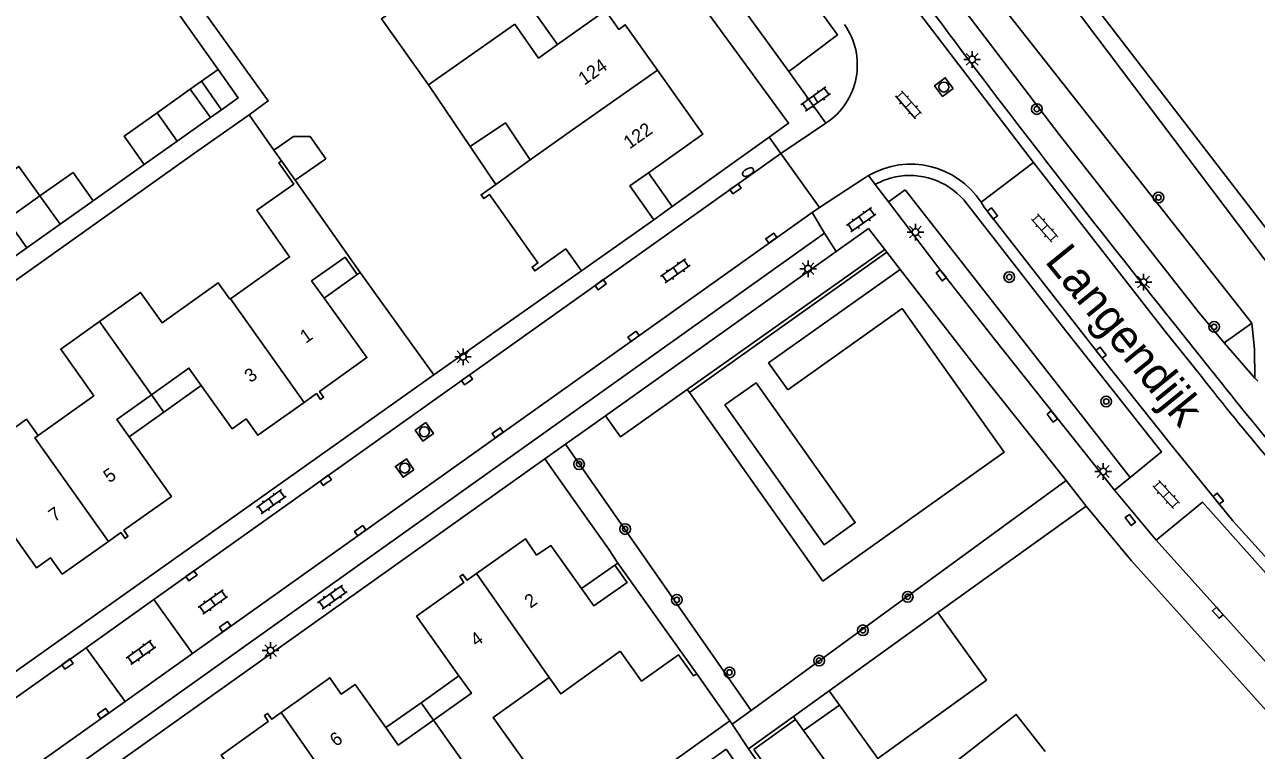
# Model space of a CAD drawing. Extents: x 124000 to 128010, y 398999 to 403000.
# Drawn here: x 126958.9 to 127051.3, y 400039.6 to 400094 of the extents above; entities that cross this region are included whole.
import ezdxf

# ---------------------------------------------------------------- set-up
doc = ezdxf.new("R2010")
doc.units = 0
for name, color, linetype in [('gg-afsc-draadraster', 7, 'Continuous'), ('gg-afsc-erfafscheiding', 7, 'Continuous'), ('gg-afsc-faunaraster', 7, 'Continuous'), ('gg-afsc-hekwerk', 7, 'Continuous'), ('gg-afsc-muur', 7, 'Continuous'), ('gg-anno-huisnummerreeks BGT', 7, 'Continuous'), ('gg-anno-openbare ruimte label', 7, 'Continuous'), ('gg-bbg-bijgebouw', 7, 'Continuous'), ('gg-bbg-gedigitaliseerde bebouwing', 7, 'Continuous'), ('gg-bbg-gedigitaliseerde bijgebouw', 7, 'Continuous'), ('gg-bbg-hoofdgebouw', 7, 'Continuous'), ('gg-bbg-luifel en loopbrug', 7, 'Continuous'), ('gg-bbg-tussenscheiding', 7, 'Continuous'), ('gg-knt-verharding', 7, 'Continuous'), ('gg-knt-verharding nz', 7, 'Continuous'), ('gg-kntw-bovenkant insteek waterloop', 7, 'Continuous'), ('gg-kntw-waterlijn', 7, 'Continuous'), ('gt-grn-groengrens', 7, 'Continuous'), ('gt-grn-vlakafsluiter', 7, 'Continuous'), ('gt-grn-weggrens', 7, 'Continuous'), ('gt-symb-boom', 7, 'Continuous'), ('gt-symb-brandkraan', 7, 'Continuous'), ('gt-symb-klinker verharding', 7, 'Continuous'), ('gt-symb-kolk', 7, 'Continuous'), ('gt-symb-lichtmast', 7, 'Continuous'), ('gt-symb-rioolschacht', 7, 'Continuous')]:
    doc.layers.add(name, color=color, linetype=linetype)

# ---------------------------------------------------------------- blocks, each defined once
blk = doc.blocks.new('gt0-KL1')
at = {"layer": 'gt-symb-klinker verharding'}
for p, q in [((-1.15, 0.3), (1.15, 0.3)), ((-1, -0.3), (-1, 0.3)), ((-0.5, 0.3), (-0.5, 0.45)), ((0, -0.3), (0, 0.3)), ((0.5, 0.3), (0.5, 0.45)), ((1, -0.3), (1, 0.3)), ((-1.15, -0.3), (1.15, -0.3)), ((-0.5, -0.45), (-0.5, -0.3)), ((0.5, -0.45), (0.5, -0.3))]:
    blk.add_line(p, q, dxfattribs=at)
blk = doc.blocks.new('gt0-RS')
at = {"layer": 'gt-symb-rioolschacht'}
blk.add_lwpolyline([(-0.5, -0.5), (0.5, -0.5), (0.5, 0.5), (-0.5, 0.5)], close=True, dxfattribs=at)
blk.add_circle((0, 0), 0.375, dxfattribs=at)
blk = doc.blocks.new('gt0-LMAST')
at = {"layer": 'gt-symb-lichtmast'}
for p, q in [((-0.182, 0.173), (-0.447, 0.438)), ((-0.005, 0.246), (-0.005, 0.621)), ((0.172, 0.173), (0.437, 0.438)), ((-0.255, -0.004), (-0.63, -0.004)), ((-0.182, -0.181), (-0.447, -0.446)), ((-0.005, -0.254), (-0.005, -0.629)), ((0.437, -0.446), (0.172, -0.181)), ((0.245, -0.004), (0.62, -0.004))]:
    blk.add_line(p, q, dxfattribs=at)
blk.add_circle((-0.005, -0.004), 0.25, dxfattribs=at)
blk = doc.blocks.new('gt0-KOLK')
at = {"layer": 'gt-symb-kolk'}
blk.add_lwpolyline([(0, 0), (0.375, 0), (0.375, 0.4), (-0.375, 0.4), (-0.375, 0), (0, 0)], dxfattribs=at)
blk = doc.blocks.new('gt0-BOOM')
at = {"layer": 'gt-symb-boom'}
for radius in [0.4, 0.2]:
    blk.add_circle((0, 0), radius, dxfattribs=at)
blk = doc.blocks.new('gt0-BR')
at = {"layer": 'gt-symb-brandkraan'}
for centre, radius, start, end in [((-0.244, 0), 0.206, 107.56694, 252.43307), ((0.599, -2.664), 3, 106.89205, 107.56694), ((0, -0.691), 0.938, 73.10799, 106.89205), ((-0.599, -2.664), 3, 72.43309, 73.10799), ((0.244, 0), 0.206, 287.56695, 72.43309), ((0.599, 2.664), 3, 252.43307, 253.10797), ((0, 0.691), 0.938, 253.10797, 286.89206), ((-0.599, 2.664), 3, 286.89206, 287.56695)]:
    blk.add_arc(centre, radius, start, end, dxfattribs=at)

msp = doc.modelspace()

# ---------------------------------------------------------------- linework, layer by layer
at = {"layer": 'gg-afsc-draadraster'}
for points in [[(127050.977, 400071.642), (127030.784, 400097.275), (127019.623, 400113.564), (126998.772, 400145.31)], [(127051.215, 400067.502), (127051.173, 400069.684), (127050.977, 400071.642)]]:
    msp.add_lwpolyline(points, dxfattribs=at)
at = {"layer": 'gg-afsc-erfafscheiding'}
for p, q in [((126965.27, 400102.105), (126973.383, 400090.686)), ((126967.835, 400083.54), (126964.012, 400080.826)), ((127000, 400058.505), (126997.917, 400061.459)), ((127002.686, 400054.697), (127000, 400058.505)), ((127002.686, 400054.697), (127003.402, 400053.627))]:
    msp.add_line(p, q, dxfattribs=at)
msp.add_lwpolyline([(126959.032, 400077.29), (126957.197, 400075.987), (126958.066, 400074.764)], dxfattribs=at)
at = {"layer": 'gg-afsc-faunaraster'}
msp.add_line((127051.431, 400067.279), (127051.215, 400067.502), dxfattribs=at)
at = {"layer": 'gg-afsc-hekwerk'}
for p, q in [((126971.621, 400084.4), (126958.066, 400074.764)), ((127009.316, 400045.322), (127011.805, 400041.775)), ((127000, 400033.384), (127011.805, 400041.775))]:
    msp.add_line(p, q, dxfattribs=at)
at = {"layer": 'gg-afsc-muur'}
for p, q in [((126971.621, 400084.4), (126975.709, 400087.279)), ((126975.709, 400087.279), (126977.577, 400084.627)), ((126987.839, 400070.183), (126984.054, 400075.429)), ((126989.582, 400067.759), (127000.662, 400075.57)), ((126987.839, 400070.183), (126989.582, 400067.759)), ((127027.412, 400049.917), (127038.551, 400057.908)), ((127016.575, 400042.116), (127013.19, 400039.685)), ((127029.095, 400017.24), (127013.19, 400039.685))]:
    msp.add_line(p, q, dxfattribs=at)
msp.add_lwpolyline([(126962.579, 400108.566), (126977.148, 400088.314), (126975.709, 400087.279)], dxfattribs=at)
at = {"layer": 'gg-bbg-bijgebouw'}
for p, q in [((126977.577, 400084.627), (126978.15, 400083.813)), ((127027.412, 400049.917), (127019.247, 400044.035)), ((127019.247, 400044.035), (127020.024, 400042.956))]:
    msp.add_line(p, q, dxfattribs=at)
for points in [[(127020.024, 400042.956), (127022.901, 400038.962), (127031.067, 400044.845), (127027.412, 400049.917)], [(127008.492, 400037.502), (127011.517, 400039.649), (127012.821, 400037.813)]]:
    msp.add_lwpolyline(points, dxfattribs=at)
at = {"layer": 'gg-bbg-gedigitaliseerde bebouwing'}
for p, q in [((126989.182, 400089.517), (126992.314, 400084.885)), ((126996.821, 400083.895), (126994.229, 400082.053))]:
    msp.add_line(p, q, dxfattribs=at)
for points in [[(126989.182, 400089.517), (126985.642, 400094.472), (126988.37, 400096.421), (126986.69, 400098.778)], [(126992.314, 400084.885), (126994.948, 400086.665), (126996.821, 400083.895)], [(126974.253, 400073.437), (126973.387, 400074.662), (126969.177, 400071.667), (126967.56, 400073.941), (126964.484, 400071.752)], [(126964.484, 400071.752), (126961.576, 400069.684), (126964.064, 400066.188), (126959.867, 400063.198)], [(126959.867, 400063.198), (126958.994, 400064.419), (126954.515, 400061.205), (126952.887, 400063.471), (126949.842, 400061.283)], [(127003.569, 400047.016), (126999.109, 400043.799), (126998.227, 400045.024)], [(126998.227, 400045.024), (126994.044, 400042.037), (126996.54, 400038.538), (126993.452, 400036.334)]]:
    msp.add_lwpolyline(points, dxfattribs=at)
at = {"layer": 'gg-bbg-gedigitaliseerde bijgebouw'}
for p, q in [((126972.128, 400089.791), (126973.383, 400090.686)), ((126971.296, 400089.197), (126968.81, 400087.432)), ((126972.803, 400087.067), (126971.296, 400089.197)), ((126972.128, 400089.791), (126973.638, 400087.66)), ((126970.319, 400085.304), (126972.803, 400087.067)), ((126967.835, 400083.54), (126970.319, 400085.304)), ((126960.012, 400081.186), (126957.522, 400079.418)), ((126961.522, 400079.058), (126964.012, 400080.826)), ((126957.522, 400079.418), (126959.032, 400077.29)), ((126959.032, 400077.29), (126961.522, 400079.058)), ((127013.603, 400039.641), (127016.735, 400041.89)), ((127016.735, 400041.89), (127017.338, 400041.05))]:
    msp.add_line(p, q, dxfattribs=at)
for points in [[(126973.383, 400090.686), (126974.897, 400088.555), (126973.638, 400087.66)], [(126968.81, 400087.432), (126966.324, 400085.667), (126967.835, 400083.54)], [(126979.172, 400082.362), (126981.469, 400083.98), (126980.294, 400085.648), (126979.04, 400085.658), (126977.577, 400084.627)], [(126964.012, 400080.826), (126962.502, 400082.953), (126960.012, 400081.186)], [(127017.338, 400041.05), (127018.857, 400038.934), (127015.726, 400036.686), (127013.603, 400039.641)]]:
    msp.add_lwpolyline(points, dxfattribs=at)
at = {"layer": 'gg-bbg-hoofdgebouw'}
for p, q in [((126979.172, 400082.362), (126984.054, 400075.429)), ((127006.094, 400079.401), (127000.662, 400075.57)), ((126983.834, 400075.276), (126984.054, 400075.429)), ((126974.303, 400073.472), (126974.253, 400073.437)), ((127003.172, 400053.48), (127003.402, 400053.627)), ((127003.402, 400053.627), (127009.316, 400045.322))]:
    msp.add_line(p, q, dxfattribs=at)
for points in [[(126998.862, 400092.545), (127002.461, 400095.106), (127003.474, 400093.683), (127003.953, 400094.04), (127006.367, 400090.637)], [(126995.657, 400094.069), (126997.442, 400091.534), (126998.862, 400092.545)], [(127005.682, 400082.918), (127009.78, 400085.825), (127006.367, 400090.637)], [(126978.15, 400083.813), (126977.937, 400083.663), (126979.06, 400082.069), (126976.28, 400080.111), (126978.75, 400076.604), (126974.303, 400073.472)], [(127006.094, 400079.401), (127004.295, 400081.934), (127005.682, 400082.918)], [(127000.662, 400075.57), (126999.483, 400077.21), (126997.154, 400075.561), (126996.952, 400075.847), (126997.387, 400076.155), (126993.754, 400081.293), (126993.325, 400080.986), (126993.123, 400081.272), (126994.229, 400082.053)], [(126981.35, 400073.5), (126980.407, 400074.81), (126982.912, 400076.579), (126983.834, 400075.276)], [(126979.835, 400065.682), (126980.768, 400066.342), (126981.078, 400065.907), (126981.3, 400066.067), (126980.998, 400066.512), (126984.554, 400069.049), (126981.35, 400073.5)], [(126968.387, 400066.257), (126971.197, 400068.267), (126972.124, 400066.962)], [(126972.124, 400066.962), (126974.441, 400063.704), (126975.49, 400064.448), (126976.362, 400063.226), (126979.835, 400065.682)], [(126966.707, 400063.089), (126965.78, 400064.393), (126968.387, 400066.257)], [(126965.163, 400055.255), (126966.089, 400055.91), (126966.395, 400055.473), (126966.618, 400055.632), (126966.318, 400056.085), (126969.883, 400058.623), (126966.707, 400063.089)], [(126957.443, 400056.525), (126959.76, 400053.266), (126960.814, 400054.017), (126961.688, 400052.796), (126965.163, 400055.255)], [(126992.773, 400052.832), (126996.456, 400055.449), (126997.286, 400054.222), (126998.371, 400054.936), (127000.671, 400051.705)], [(127000.671, 400051.705), (127001.588, 400050.416), (127004.09, 400052.173), (127003.172, 400053.48)], [(126992.773, 400052.832), (126992.073, 400052.335), (126991.756, 400052.769), (126991.531, 400052.618), (126991.828, 400052.166), (126988.284, 400049.636), (126991.466, 400045.163)], [(127009.316, 400045.322), (127009.079, 400045.154), (127007.957, 400046.734), (127005.172, 400044.757), (127003.569, 400047.016)], [(126985.982, 400041.27), (126983.674, 400044.509), (126982.632, 400043.786), (126981.783, 400045.016), (126978.106, 400042.396)], [(126991.466, 400045.163), (126992.394, 400043.859), (126989.544, 400041.836)], [(126978.106, 400042.396), (126977.405, 400041.896), (126977.081, 400042.335), (126976.865, 400042.177), (126977.146, 400041.73), (126973.617, 400039.206), (126976.793, 400034.742)], [(126989.544, 400041.836), (126986.91, 400039.967), (126985.982, 400041.27)]]:
    msp.add_lwpolyline(points, dxfattribs=at)
at = {"layer": 'gg-bbg-luifel en loopbrug'}
for p, q in [((126997.057, 400095.071), (126998.862, 400092.545)), ((126971.296, 400089.197), (126972.128, 400089.791)), ((126973.638, 400087.66), (126972.803, 400087.067)), ((126992.314, 400084.885), (126994.229, 400082.053)), ((127005.682, 400082.918), (127007.477, 400080.39)), ((127006.094, 400079.401), (127007.477, 400080.39)), ((126983.834, 400075.276), (126981.35, 400073.5)), ((126969.318, 400064.955), (126972.124, 400066.962)), ((126968.387, 400066.257), (126969.318, 400064.955)), ((126966.707, 400063.089), (126969.318, 400064.955)), ((127003.172, 400053.48), (127000.671, 400051.705)), ((126988.617, 400043.141), (126991.466, 400045.163)), ((127019.247, 400044.035), (127016.575, 400042.116)), ((126985.982, 400041.27), (126988.617, 400043.141)), ((126989.544, 400041.836), (126988.617, 400043.141)), ((127017.338, 400041.05), (127020.024, 400042.956)), ((127016.735, 400041.89), (127016.575, 400042.116))]:
    msp.add_line(p, q, dxfattribs=at)
for points in [[(126957.522, 400079.418), (126955.951, 400081.621), (126958.437, 400083.394), (126960.012, 400081.186)], [(127035.461, 400039.49), (127033.3, 400042.262), (127027.918, 400038.065), (127030.079, 400035.293)]]:
    msp.add_lwpolyline(points, dxfattribs=at)
at = {"layer": 'gg-bbg-tussenscheiding'}
for p, q in [((126995.657, 400094.069), (126989.182, 400089.517)), ((126968.81, 400087.432), (126970.319, 400085.304)), ((126978.15, 400083.813), (126979.172, 400082.362)), ((126960.012, 400081.186), (126961.522, 400079.058)), ((126979.835, 400065.682), (126974.303, 400073.472)), ((126968.387, 400066.257), (126964.484, 400071.752)), ((126992.773, 400052.832), (126998.227, 400045.024)), ((126978.106, 400042.396), (126983.586, 400034.59)), ((126993.452, 400036.334), (126989.544, 400041.836))]:
    msp.add_line(p, q, dxfattribs=at)
for points in [[(127006.367, 400090.637), (127000, 400086.154), (126996.821, 400083.895)], [(126965.163, 400055.255), (126959.638, 400063.035), (126959.867, 400063.198)]]:
    msp.add_lwpolyline(points, dxfattribs=at)
at = {"layer": 'gg-knt-verharding'}
for p, q in [((127009.107, 400100.33), (127016.228, 400090.528)), ((127007.477, 400080.39), (127014.748, 400085.59)), ((126968.564, 400050.895), (127015.62, 400084.364)), ((127015.62, 400084.364), (127018.525, 400080.321)), ((127030.664, 400080.712), (127034.595, 400083.685)), ((127023.705, 400080.746), (127022.717, 400082.043)), ((127017.971, 400079.938), (127018.525, 400080.321)), ((127017.971, 400079.938), (127018.905, 400078.39)), ((127019.784, 400077.009), (127022.206, 400078.732)), ((127022.206, 400078.732), (127023.433, 400077.151)), ((127002.458, 400064.688), (127019.784, 400077.009)), ((127008.759, 400066.431), (127023.574, 400076.969)), ((127023.433, 400077.151), (127023.574, 400076.969)), ((127047.843, 400068.234), (127045.096, 400071.671)), ((126989.582, 400067.759), (126945.532, 400036.521)), ((127018.788, 400052.273), (127008.759, 400066.431)), ((127002.458, 400064.688), (126999.462, 400062.557)), ((126997.917, 400061.459), (126999.462, 400062.557)), ((126939.233, 400019.724), (126997.917, 400061.459)), ((127037.035, 400059.818), (127038.551, 400057.908)), ((127041.84, 400060.06), (127040.665, 400059.107)), ((127041.96, 400053.804), (127038.551, 400057.908)), ((127061.191, 400035.96), (127043.807, 400055.352)), ((127056.871, 400037.187), (127041.96, 400053.804)), ((126968.564, 400050.895), (126963.47, 400047.271)), ((126968.564, 400050.895), (126971.454, 400046.842)), ((126963.47, 400047.271), (126946.489, 400035.193)), ((126966.396, 400043.242), (126963.47, 400047.271))]:
    msp.add_line(p, q, dxfattribs=at)
for points in [[(127014.748, 400085.59), (127016.211, 400086.636), (127003.738, 400103.719), (127000, 400109.115)], [(127016.228, 400090.528), (127019.889, 400093.281), (127012.842, 400102.943), (127009.107, 400100.33)], [(127047.196, 400067.632), (127044.41, 400071.113), (127034.595, 400083.685)], [(127040.665, 400059.107), (127031.663, 400070.436), (127027.821, 400075.346), (127023.705, 400080.746)], [(127029.355, 400080.89), (127036.735, 400071.398), (127044.198, 400061.972), (127041.84, 400060.06)], [(127063.139, 400041.782), (127049.568, 400056.791), (127045.131, 400062.253), (127039.515, 400069.292), (127030.886, 400080.345), (127030.664, 400080.712)], [(126940.419, 400024.76), (126941.495, 400023.25), (127018.905, 400078.39)], [(127024.583, 400075.669), (127014.71, 400068.653), (127016.148, 400066.628)], [(127024.583, 400075.669), (127030.321, 400068.275), (127037.035, 400059.818)], [(127016.148, 400066.628), (127024.735, 400072.725), (127032.396, 400061.957), (127018.788, 400052.273)], [(127011.43, 400065.504), (127013.763, 400067.165), (127021.215, 400056.663), (127018.87, 400054.996), (127011.43, 400065.504)], [(127043.807, 400055.352), (127047.279, 400058.19), (127060.545, 400043.339)]]:
    msp.add_lwpolyline(points, dxfattribs=at)
for centre, radius, start, end in [((127663.01, 400568.822), 793.081, 214.841805, 218.818874), ((127025.322, 400077.387), 5.335, 101.87681, 119.22695), ((127025.326, 400077.378), 5.344, 41.07538, 101.90069), ((127224.709, 400206.737), 224.643, 218.06449, 222.15831), ((127224.92, 400207.145), 225.942, 218.13195, 222.19848)]:
    msp.add_arc(centre, radius, start, end, dxfattribs=at)
at = {"layer": 'gg-knt-verharding nz'}
for p, q in [((127024.035, 400097.532), (127034.595, 400083.685)), ((127015.62, 400084.364), (127019.002, 400086.64)), ((127019.002, 400086.64), (127019.035, 400086.662)), ((127018.525, 400080.321), (127021.847, 400082.484)), ((126971.454, 400046.842), (127017.971, 400079.938)), ((127023.574, 400076.969), (127024.583, 400075.669)), ((126966.396, 400043.242), (126971.454, 400046.842)), ((126940.419, 400024.76), (126966.396, 400043.242))]:
    msp.add_line(p, q, dxfattribs=at)
for centre, radius, start, end in [((127016.127, 400091.024), 5.242, 303.69581, 35.16895), ((127025.386, 400077.271), 6.3, 33.10462, 120.29427), ((127025.243, 400077.483), 6.045, 120.14074, 124.18335)]:
    msp.add_arc(centre, radius, start, end, dxfattribs=at)
at = {"layer": 'gg-kntw-bovenkant insteek waterloop'}
msp.add_lwpolyline([(127002.486, 400147.673), (127011.4, 400133.366), (127023.124, 400115.118), (127038.28, 400094.532), (127053.849, 400073.9), (127053.059, 400070.58), (127053.655, 400068.799)], dxfattribs=at)
at = {"layer": 'gg-kntw-waterlijn'}
msp.add_lwpolyline([(126948.005, 400258.884), (126964.867, 400222.771), (126975.025, 400200.324), (126986.834, 400177.329), (126989.27, 400171.982), (127004.018, 400147.911), (127012.987, 400132.67), (127020.381, 400121.253), (127036.716, 400098.671), (127050.736, 400080.463), (127055.043, 400074.869), (127055.07, 400073.095), (127055.737, 400070.222)], dxfattribs=at)
at = {"layer": 'gt-grn-groengrens'}
for p, q in [((127024.973, 400081.649), (127023.705, 400080.746)), ((127024.973, 400081.649), (127041.84, 400060.06)), ((127023.433, 400077.151), (127008.597, 400066.66)), ((127050.977, 400071.642), (127048.901, 400070.149)), ((127048.901, 400070.149), (127051.215, 400067.502)), ((127008.759, 400066.431), (127008.597, 400066.66)), ((127013.388, 400042.555), (126999.462, 400062.557)), ((127037.035, 400059.818), (127013.388, 400042.555)), ((127013.388, 400042.555), (127011.973, 400041.522))]:
    msp.add_line(p, q, dxfattribs=at)
for points in [[(127048.901, 400070.149), (127046.938, 400072.536), (127036.518, 400085.786), (127029.104, 400095.504), (127014.931, 400115.237), (127016.26, 400116.26), (127015.237, 400117.922), (127009.715, 400126.182), (127006.683, 400130.768), (127005.226, 400129.796), (126998.834, 400140.025), (126996.521, 400143.877)], [(127008.597, 400066.66), (127003.579, 400063.112), (127002.458, 400064.688)]]:
    msp.add_lwpolyline(points, dxfattribs=at)
at = {"layer": 'gt-grn-vlakafsluiter'}
for p, q in [((127011.973, 400041.522), (127011.805, 400041.775)), ((127013.19, 400039.685), (127011.973, 400041.522))]:
    msp.add_line(p, q, dxfattribs=at)
at = {"layer": 'gt-grn-weggrens'}
for p, q in [((127016.228, 400090.528), (127019.002, 400086.64)), ((127014.748, 400085.59), (127015.62, 400084.364)), ((127022.717, 400082.043), (127022.208, 400082.711)), ((127018.905, 400078.39), (127019.784, 400077.009)), ((127040.665, 400059.107), (127043.807, 400055.352))]:
    msp.add_line(p, q, dxfattribs=at)

# ---------------------------------------------------------------- block references
at = {"layer": 'gt-symb-boom'}
for p in [(127034.845, 400087.708), (127043.981, 400081.068), (127032.776, 400075.095), (127048.16, 400071.356), (127040.053, 400065.754), (127000.479, 400061.053), (127003.939, 400056.179), (127007.819, 400050.868), (127025.152, 400051.095), (127021.788, 400048.578), (127018.5, 400046.3), (127011.773, 400045.415)]:
    msp.add_blockref('gt0-BOOM', p, dxfattribs=at)
at = {"layer": 'gt-symb-brandkraan', "rotation": 30.20693401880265}
msp.add_blockref('gt0-BR', (127013.169, 400082.978), dxfattribs=at)
at = {"layer": 'gt-symb-klinker verharding'}
for p, rotation in [((127018.241, 400088.453), 35.35794258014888), ((127025.212, 400088.024), 131.43377070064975), ((127021.659, 400079.395), -144.68878655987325), ((127035.429, 400078.783), 131.43377070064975), ((127007.717, 400075.563), -144.56219853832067), ((127044.551, 400058.772), 131.91906411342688), ((126977.378, 400058.228), -144.68878656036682), ((126981.962, 400051.069), -144.68878655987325), ((126972.989, 400050.705), 35.43780146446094), ((126967.597, 400046.914), 35.43780146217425)]:
    msp.add_blockref('gt0-KL1', p, dxfattribs=dict(at, rotation=rotation))
at = {"layer": 'gt-symb-kolk'}
for p, rotation in [((127012.339, 400081.555), 35.31121344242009), ((127031.349, 400079.744), -52.39646300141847), ((127015.027, 400077.858), 35.51769786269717), ((127027.506, 400075.105), -52.270730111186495), ((127002.22, 400074.361), 35.39110751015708), ((127004.688, 400070.484), 35.35794258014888), ((127039.515, 400069.292), -51.9843395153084), ((126992.188, 400067.215), 35.47103932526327), ((127035.844, 400064.507), -51.53705293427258), ((126994.487, 400063.245), 35.43780146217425), ((126981.579, 400059.668), 35.43780146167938), ((127048.305, 400058.334), -51.53705293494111), ((127042.019, 400056.983), 127.36253068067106), ((126984.169, 400055.897), 35.391107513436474), ((126971.496, 400052.506), 35.39110751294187), ((127048.573, 400050.025), 131.91906411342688), ((126974.028, 400048.693), 35.4378014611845), ((126962.191, 400045.881), 35.4378014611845), ((126964.868, 400042.169), 35.39110751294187)]:
    msp.add_blockref('gt0-KOLK', p, dxfattribs=dict(at, rotation=rotation))
at = {"layer": 'gt-symb-lichtmast'}
for p in [(127029.998, 400091.438), (127025.737, 400078.476), (127017.673, 400075.725), (127042.856, 400074.722), (126991.773, 400069.107), (127039.828, 400060.501), (126977.328, 400047.06)]:
    msp.add_blockref('gt0-LMAST', p, dxfattribs=at)
at = {"layer": 'gt-symb-rioolschacht'}
for p, rotation in [((127027.87, 400089.36), 126.86989764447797), ((126988.866, 400063.479), -144.56219854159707), ((126987.392, 400060.757), 124.73862528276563)]:
    msp.add_blockref('gt0-RS', p, dxfattribs=dict(at, rotation=rotation))

# ---------------------------------------------------------------- texts
at = {"layer": 'gg-anno-huisnummerreeks BGT'}
for s, rotation, p in [('124', 35.4, (127000.875, 400089.451)), ('122', 35.4, (127004.27, 400084.664)), ('1', 35.5, (126979.98, 400070.085)), ('3', 35.3, (126975.809, 400067.122)), ('5', 35.4, (126965.222, 400059.602)), ('7', 35.3, (126961.102, 400056.669)), ('2', 35.4, (126996.83, 400050.194)), ('4', 35.5, (126992.774, 400047.312)), ('6', 35.5, (126982.221, 400039.802))]:
    msp.add_text(s, height=1, rotation=rotation, dxfattribs=at).set_placement(p)
at = {"layer": 'gg-anno-openbare ruimte label'}
msp.add_text('Langendijk', height=2.5, rotation=309.1, dxfattribs=at).set_placement((127035.383, 400076.26))

doc.saveas('drawing.dxf')
